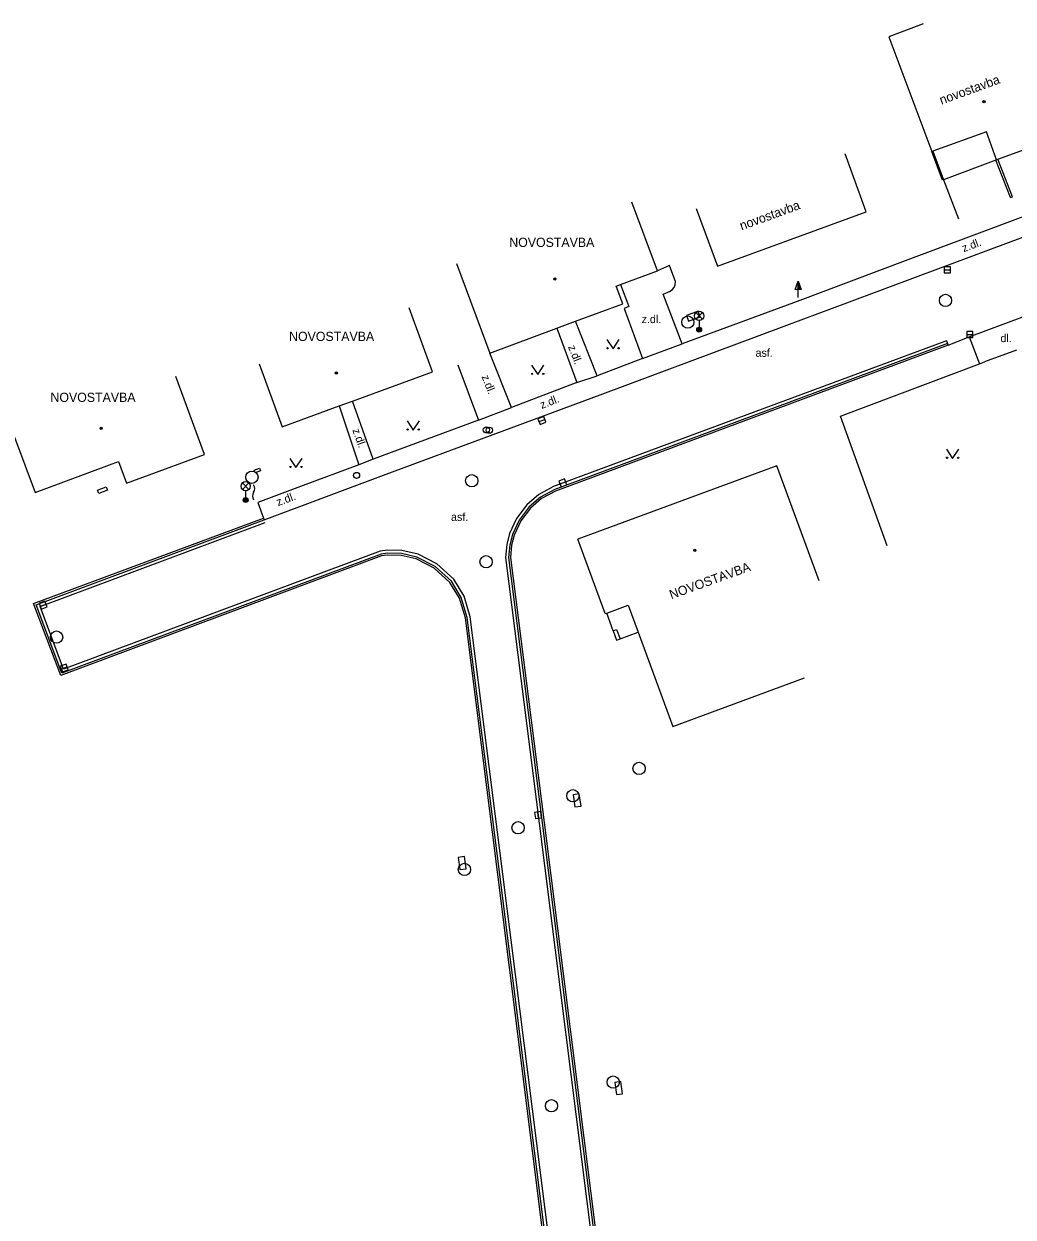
# Model space of a CAD drawing. Extents: x -539515 to -538098, y -1182060 to -1180157.
# Drawn here: x -538793.6 to -538713.2, y -1180607 to -1180510 of the extents above; entities that cross this region are included whole.
import ezdxf

# ---------------------------------------------------------------- set-up
doc = ezdxf.new("R2010")
doc.units = 0
for name, color, linetype in [('Vrstva 10', 7, 'Continuous'), ('Vrstva 11', 7, 'Continuous'), ('Vrstva 24', 7, 'Continuous'), ('Vrstva 25', 7, 'Continuous'), ('Vrstva 27', 7, 'Continuous'), ('Vrstva 28', 7, 'Continuous'), ('Vrstva 33', 7, 'Continuous'), ('Vrstva 36', 7, 'Continuous'), ('Vrstva 39', 7, 'Continuous'), ('Vrstva 40', 7, 'Continuous'), ('Vrstva 41', 7, 'Continuous'), ('Vrstva 5', 7, 'Continuous'), ('Vrstva 7', 7, 'Continuous'), ('Vrstva 8', 7, 'Continuous')]:
    doc.layers.add(name, color=color, linetype=linetype)

msp = doc.modelspace()

# ---------------------------------------------------------------- linework, layer by layer
at = {"layer": 'Vrstva 10'}
for p, q in [((-538720.94, -1180530.523), (-538710.921, -1180526.774)), ((-538726.711, -1180532.676), (-538720.94, -1180530.523)), ((-538730.226, -1180533.973), (-538726.711, -1180532.676)), ((-538746.553, -1180540.076), (-538730.226, -1180533.973)), ((-538764.35, -1180546.696), (-538746.553, -1180540.076)), ((-538774.052, -1180550.307), (-538764.35, -1180546.696)), ((-538792.577, -1180557.208), (-538774.052, -1180550.307)), ((-538764.557, -1180553.094), (-538790.482, -1180562.777)), ((-538790.482, -1180562.777), (-538792.577, -1180557.208)), ((-538754.911, -1180579.121), (-538757.553, -1180558.249)), ((-538750.975, -1180610.463), (-538754.911, -1180579.121))]:
    msp.add_line(p, q, dxfattribs=at)
for points in [[(-538718.49, -1180536.13), (-538716.79, -1180535.43), (-538712.43, -1180533.81)], [(-538757.553, -1180558.249), (-538758.036, -1180556.612), (-538758.843, -1180555.293), (-538760.155, -1180554.103), (-538761.638, -1180553.348), (-538762.907, -1180553.057), (-538764.028, -1180553.02), (-538764.557, -1180553.094)]]:
    msp.add_lwpolyline(points, dxfattribs=at)
at = {"layer": 'Vrstva 11'}
for p, q in [((-538713.43, -1180524.12), (-538714.634, -1180521.078)), ((-538711.275, -1180525.261), (-538721.989, -1180529.256)), ((-538721.989, -1180529.256), (-538730.545, -1180532.489)), ((-538730.545, -1180532.489), (-538740.087, -1180535.999)), ((-538750.277, -1180534.741), (-538748.647, -1180539.166)), ((-538746.999, -1180538.604), (-538748.752, -1180534.174)), ((-538718.629, -1180535.755), (-538750.545, -1180547.615)), ((-538716.79, -1180535.43), (-538715.961, -1180537.635)), ((-538753.963, -1180541.192), (-538755.71, -1180536.76)), ((-538718.542, -1180535.989), (-538750.442, -1180547.843)), ((-538718.49, -1180536.13), (-538750.38, -1180547.98)), ((-538743.312, -1180537.217), (-538740.087, -1180535.999)), ((-538758.32, -1180537.723), (-538756.641, -1180542.202)), ((-538743.312, -1180537.217), (-538746.999, -1180538.604)), ((-538748.647, -1180539.166), (-538746.999, -1180538.604)), ((-538748.647, -1180539.166), (-538753.963, -1180541.192)), ((-538765.186, -1180545.381), (-538766.863, -1180540.661)), ((-538767.947, -1180541.059), (-538766.359, -1180545.839)), ((-538756.641, -1180542.202), (-538753.963, -1180541.192)), ((-538756.641, -1180542.202), (-538765.186, -1180545.381)), ((-538765.186, -1180545.381), (-538766.359, -1180545.839)), ((-538792.77, -1180557.12), (-538774.106, -1180550.163)), ((-538792.254, -1180557.355), (-538773.966, -1180550.538)), ((-538764.52, -1180553.24), (-538790.57, -1180562.97)), ((-538764.619, -1180552.85), (-538790.336, -1180562.456)), ((-538764.041, -1180552.769), (-538764.619, -1180552.85)), ((-538754.442, -1180553.366), (-538751.707, -1180574.96)), ((-538754.191, -1180553.362), (-538751.459, -1180574.929)), ((-538754.04, -1180553.36), (-538751.31, -1180574.91)), ((-538790.57, -1180562.97), (-538792.77, -1180557.12)), ((-538790.336, -1180562.456), (-538792.254, -1180557.355)), ((-538755.06, -1180579.14), (-538757.7, -1180558.28)), ((-538754.663, -1180579.09), (-538757.307, -1180558.198)), ((-538751.707, -1180574.96), (-538742.637, -1180646.91)), ((-538751.459, -1180574.929), (-538747.049, -1180609.969)), ((-538751.31, -1180574.91), (-538746.9, -1180609.95)), ((-538751.124, -1180610.482), (-538755.06, -1180579.14)), ((-538748.056, -1180631.49), (-538754.663, -1180579.09))]:
    msp.add_line(p, q, dxfattribs=at)
for points in [[(-538719.744, -1180520.366), (-538718.865, -1180522.684), (-538717.66, -1180525.86)], [(-538713.43, -1180524.12), (-538713.28, -1180524.07), (-538714.447, -1180521.009)], [(-538740.683, -1180530.802), (-538741.122, -1180529.641), (-538742.1, -1180530.08)], [(-538741.119, -1180531.762), (-538740.908, -1180531.631), (-538740.75, -1180531.44), (-538740.66, -1180531.208), (-538740.648, -1180530.96), (-538740.683, -1180530.802)], [(-538745.104, -1180531.196), (-538744.432, -1180532.975), (-538744.818, -1180533.13), (-538743.312, -1180537.217)], [(-538740.087, -1180535.999), (-538741.636, -1180531.978), (-538741.119, -1180531.762)], [(-538718.629, -1180535.755), (-538718.542, -1180535.989), (-538718.49, -1180536.13)], [(-538766.359, -1180545.839), (-538770.87, -1180547.532), (-538774.575, -1180548.9)], [(-538750.545, -1180547.615), (-538751.738, -1180548.256), (-538752.713, -1180549.084), (-538753.552, -1180550.198), (-538754.119, -1180551.426), (-538754.342, -1180552.303), (-538754.442, -1180553.366)], [(-538750.442, -1180547.843), (-538751.596, -1180548.464), (-538752.53, -1180549.256), (-538753.337, -1180550.327), (-538753.882, -1180551.51), (-538754.095, -1180552.346), (-538754.191, -1180553.362)], [(-538750.38, -1180547.98), (-538751.511, -1180548.589), (-538752.42, -1180549.36), (-538753.207, -1180550.404), (-538753.74, -1180551.56), (-538753.947, -1180552.372), (-538754.04, -1180553.36)], [(-538774.575, -1180548.9), (-538774.106, -1180550.163), (-538774.052, -1180550.307)], [(-538757.7, -1180558.28), (-538758.175, -1180556.673), (-538758.96, -1180555.39), (-538760.241, -1180554.228), (-538761.69, -1180553.49), (-538762.927, -1180553.207), (-538764.02, -1180553.17), (-538764.52, -1180553.24)], [(-538757.307, -1180558.198), (-538757.806, -1180556.509), (-538758.649, -1180555.132), (-538760.012, -1180553.896), (-538761.553, -1180553.111), (-538762.875, -1180552.808), (-538764.041, -1180552.769)]]:
    msp.add_lwpolyline(points, dxfattribs=at)
at = {"layer": 'Vrstva 24'}
for p, q in [((-538774.869, -1180546.274), (-538774.439, -1180546.104)), ((-538774.78, -1180546.5), (-538774.869, -1180546.274)), ((-538774.35, -1180546.33), (-538774.78, -1180546.5)), ((-538774.439, -1180546.104), (-538774.35, -1180546.33))]:
    msp.add_line(p, q, dxfattribs=at)
for points in [[(-538739.571, -1180534.179), (-538738.634, -1180533.83), (-538738.809, -1180533.361), (-538739.746, -1180533.71)], [(-538748.313, -1180573.571), (-538748.452, -1180572.58), (-538748.947, -1180572.649), (-538748.808, -1180573.64)], [(-538757.651, -1180578.658), (-538757.79, -1180577.667), (-538758.285, -1180577.736), (-538758.146, -1180578.727)], [(-538744.933, -1180596.941), (-538745.072, -1180595.95), (-538745.567, -1180596.019), (-538745.428, -1180597.01)]]:
    msp.add_lwpolyline(points, close=True, dxfattribs=at)
for centre, start, end in [((-538775.304, -1180547.777), 323.1301, 36.8699), ((-538774.504, -1180548.377), 143.1301, 216.8699)]:
    msp.add_arc(centre, 0.5, start, end, dxfattribs=at)
at = {"layer": 'Vrstva 25'}
for p, q in [((-538730.922, -1180531.598), (-538730.67, -1180530.924)), ((-538730.67, -1180531.598), (-538730.922, -1180531.598)), ((-538730.67, -1180532.25), (-538730.67, -1180531.6))]:
    msp.add_line(p, q, dxfattribs=at)
for points in [[(-538730.42, -1180531.6), (-538730.67, -1180531.6), (-538730.67, -1180530.924), (-538730.67, -1180530.924)], [(-538730.477, -1180531.56), (-538730.63, -1180531.56), (-538730.63, -1180531.147)], [(-538730.535, -1180531.52), (-538730.59, -1180531.52), (-538730.59, -1180531.371)]]:
    msp.add_lwpolyline(points, close=True, dxfattribs=at)
at = {"layer": 'Vrstva 27'}
for p, q in [((-538718.81, -1180530), (-538718.31, -1180530)), ((-538716.99, -1180535.25), (-538716.49, -1180535.25)), ((-538751.724, -1180542.327), (-538751.256, -1180542.153)), ((-538750.024, -1180547.397), (-538749.556, -1180547.223)), ((-538792.234, -1180557.327), (-538791.766, -1180557.153)), ((-538790.524, -1180562.437), (-538790.056, -1180562.263)), ((-538751.769, -1180574.548), (-538751.831, -1180574.052))]:
    msp.add_line(p, q, dxfattribs=at)
for points in [[(-538718.81, -1180530.25), (-538718.31, -1180530.25), (-538718.31, -1180529.75), (-538718.81, -1180529.75)], [(-538716.99, -1180535.5), (-538716.49, -1180535.5), (-538716.49, -1180535), (-538716.99, -1180535)], [(-538751.637, -1180542.561), (-538751.169, -1180542.387), (-538751.343, -1180541.919), (-538751.811, -1180542.093)], [(-538749.937, -1180547.631), (-538749.469, -1180547.457), (-538749.643, -1180546.989), (-538750.111, -1180547.163)], [(-538792.147, -1180557.561), (-538791.679, -1180557.387), (-538791.853, -1180556.919), (-538792.321, -1180557.093)], [(-538790.437, -1180562.671), (-538789.969, -1180562.497), (-538790.143, -1180562.029), (-538790.611, -1180562.203)], [(-538751.521, -1180574.517), (-538751.583, -1180574.021), (-538752.079, -1180574.083), (-538752.017, -1180574.579)]]:
    msp.add_lwpolyline(points, close=True, dxfattribs=at)
for centre in [(-538718.71, -1180532.48), (-538739.638, -1180534.25), (-538775.04, -1180546.847), (-538757.189, -1180547.131), (-538756.02, -1180553.72), (-538790.91, -1180559.84), (-538743.6, -1180570.51), (-538748.976, -1180572.732), (-538753.43, -1180575.33), (-538757.781, -1180578.717), (-538745.697, -1180595.999), (-538750.71, -1180597.92)]:
    msp.add_circle(centre, 0.5, dxfattribs=at)
at = {"layer": 'Vrstva 28'}
for centre in [(-538756.009, -1180543), (-538755.765, -1180543.027), (-538766.543, -1180546.705)]:
    msp.add_circle(centre, 0.25, dxfattribs=at)
at = {"layer": 'Vrstva 33'}
for p, q in [((-538738.98, -1180534.006), (-538738.45, -1180533.476)), ((-538738.98, -1180533.476), (-538738.45, -1180534.006)), ((-538738.715, -1180534.116), (-538738.715, -1180534.866)), ((-538775.819, -1180547.845), (-538775.289, -1180547.315)), ((-538775.819, -1180547.315), (-538775.289, -1180547.845)), ((-538775.554, -1180547.955), (-538775.554, -1180548.705))]:
    msp.add_line(p, q, dxfattribs=at)
for centre, radius in [((-538738.715, -1180533.741), 0.375), ((-538738.715, -1180534.866), 0.2), ((-538738.715, -1180534.866), 0.145), ((-538738.715, -1180534.866), 0.0876), ((-538775.554, -1180547.58), 0.375), ((-538775.554, -1180548.705), 0.2), ((-538775.554, -1180548.705), 0.145), ((-538775.554, -1180548.705), 0.0876)]:
    msp.add_circle(centre, radius, dxfattribs=at)
at = {"layer": 'Vrstva 36'}
for points in [[(-538746.208, -1180535.673), (-538745.708, -1180536.423), (-538745.208, -1180535.673)], [(-538752.331, -1180537.748), (-538751.831, -1180538.498), (-538751.331, -1180537.748)], [(-538762.445, -1180542.276), (-538761.945, -1180543.026), (-538761.445, -1180542.276)], [(-538718.631, -1180544.567), (-538718.131, -1180545.317), (-538717.631, -1180544.567)], [(-538771.963, -1180545.315), (-538771.463, -1180546.065), (-538770.963, -1180545.315)]]:
    msp.add_lwpolyline(points, dxfattribs=at)
for centre in [(-538746.158, -1180536.373), (-538745.259, -1180536.373), (-538752.281, -1180538.448), (-538751.382, -1180538.448), (-538762.395, -1180542.976), (-538761.496, -1180542.976), (-538718.581, -1180545.267), (-538717.682, -1180545.267), (-538771.913, -1180546.015), (-538771.014, -1180546.015)]:
    msp.add_circle(centre, 0.05, dxfattribs=at)
at = {"layer": 'Vrstva 39'}
for centre, radius in [((-538715.579, -1180516.328), 0.09), ((-538715.579, -1180516.328), 0.0398), ((-538750.443, -1180530.741), 0.09), ((-538750.443, -1180530.741), 0.0398), ((-538768.178, -1180538.383), 0.09), ((-538768.178, -1180538.383), 0.0398), ((-538787.286, -1180542.875), 0.09), ((-538787.286, -1180542.875), 0.0398), ((-538739.069, -1180552.795), 0.09), ((-538739.069, -1180552.795), 0.0398)]:
    msp.add_circle(centre, radius, dxfattribs=at)
at = {"layer": 'Vrstva 5'}
for p, q in [((-538720.516, -1180510.015), (-538723.31, -1180511.06)), ((-538723.31, -1180511.06), (-538719.81, -1180520.39)), ((-538715.38, -1180518.785), (-538719.744, -1180520.366)), ((-538714.56, -1180521.05), (-538715.38, -1180518.785)), ((-538719.744, -1180520.366), (-538719.81, -1180520.39)), ((-538725.15, -1180525.28), (-538726.868, -1180520.584)), ((-538718.96, -1180522.72), (-538719.81, -1180520.39)), ((-538714.634, -1180521.078), (-538718.865, -1180522.684)), ((-538714.56, -1180521.05), (-538714.634, -1180521.078)), ((-538718.865, -1180522.684), (-538718.96, -1180522.72)), ((-538742.1, -1180530.08), (-538744.177, -1180524.492)), ((-538738.948, -1180525.004), (-538737.23, -1180529.7)), ((-538737.23, -1180529.7), (-538725.15, -1180525.28)), ((-538758.414, -1180529.485), (-538755.71, -1180536.76)), ((-538744.92, -1180532.75), (-538745.45, -1180531.325)), ((-538760.38, -1180538.28), (-538762.283, -1180533.097)), ((-538774.461, -1180537.639), (-538772.58, -1180542.76)), ((-538778.89, -1180545), (-538781.23, -1180538.67)), ((-538794.317, -1180543.606), (-538792.66, -1180548.09)), ((-538792.66, -1180548.09), (-538785.871, -1180545.58)), ((-538785.871, -1180545.58), (-538785.22, -1180547.34)), ((-538785.22, -1180547.34), (-538778.89, -1180545)), ((-538732.42, -1180545.92), (-538748.56, -1180551.87)), ((-538728.974, -1180555.269), (-538732.42, -1180545.92)), ((-538787.58, -1180547.89), (-538786.87, -1180547.63)), ((-538787.47, -1180548.17), (-538787.58, -1180547.89)), ((-538786.76, -1180547.91), (-538787.47, -1180548.17)), ((-538786.87, -1180547.63), (-538786.76, -1180547.91)), ((-538746.34, -1180557.93), (-538748.56, -1180551.87)), ((-538746.34, -1180557.93), (-538746.229, -1180557.889)), ((-538746.229, -1180557.889), (-538744.493, -1180557.247)), ((-538745.7, -1180559.32), (-538746.229, -1180557.889)), ((-538744.493, -1180557.247), (-538743.679, -1180559.448)), ((-538745.7, -1180559.32), (-538745.418, -1180559.217)), ((-538745.7, -1180559.32), (-538745.42, -1180560.09)), ((-538745.42, -1180560.09), (-538745.138, -1180559.987)), ((-538745.418, -1180559.217), (-538745.138, -1180559.987)), ((-538745.138, -1180559.987), (-538743.679, -1180559.448)), ((-538743.679, -1180559.448), (-538740.85, -1180567.1)), ((-538740.85, -1180567.1), (-538730.164, -1180563.149))]:
    msp.add_line(p, q, dxfattribs=at)
for points in [[(-538714.56, -1180521.05), (-538714.447, -1180521.009), (-538708.57, -1180518.88)], [(-538745.45, -1180531.325), (-538745.104, -1180531.196), (-538742.1, -1180530.08)], [(-538755.71, -1180536.76), (-538750.277, -1180534.741), (-538748.752, -1180534.174), (-538744.92, -1180532.75)], [(-538772.58, -1180542.76), (-538767.947, -1180541.059), (-538766.863, -1180540.661), (-538760.38, -1180538.28)]]:
    msp.add_lwpolyline(points, dxfattribs=at)
at = {"layer": 'Vrstva 7'}
for p, q in [((-538727.25, -1180541.88), (-538715.961, -1180537.635)), ((-538715.961, -1180537.635), (-538715.55, -1180537.48)), ((-538723.44, -1180552.434), (-538727.25, -1180541.88))]:
    msp.add_line(p, q, dxfattribs=at)
at = {"layer": 'Vrstva 8'}
msp.add_line((-538712.94, -1180536.53), (-538715.55, -1180537.48), dxfattribs=at)

# ---------------------------------------------------------------- texts
at = {"layer": 'Vrstva 40'}
for rotation, p in [(20.44931, (-538717.229, -1180528.569)), (291.59578, (-538749.378, -1180536.261)), (291.4021, (-538756.399, -1180538.676)), (20.86252, (-538751.499, -1180541.303)), (289.55634, (-538766.893, -1180543.016)), (20.2657, (-538772.916, -1180549.2))]:
    msp.add_text('z.dl.', height=0.65, rotation=rotation, dxfattribs=at).set_placement(p)
for s, p in [('z.dl.', (-538743.394, -1180534.328)), ('dl.', (-538714.246, -1180535.873)), ('asf.', (-538734.137, -1180537.066)), ('asf.', (-538758.874, -1180550.4))]:
    msp.add_text(s, height=0.65, dxfattribs=at).set_placement(p)
at = {"layer": 'Vrstva 41'}
for s, rotation, p in [('novostavba', 20.04525, (-538719.042, -1180516.586)), ('novostavba', 20.09727, (-538735.269, -1180526.798)), ('NOVOSTAVBA', 19.78579, (-538740.979, -1180556.771))]:
    msp.add_text(s, height=0.75, rotation=rotation, dxfattribs=at).set_placement(p)
for p in [(-538754.14, -1180528.14), (-538772.023, -1180535.781), (-538791.406, -1180540.731)]:
    msp.add_text('NOVOSTAVBA', height=0.75, dxfattribs=at).set_placement(p)

doc.saveas('drawing.dxf')
